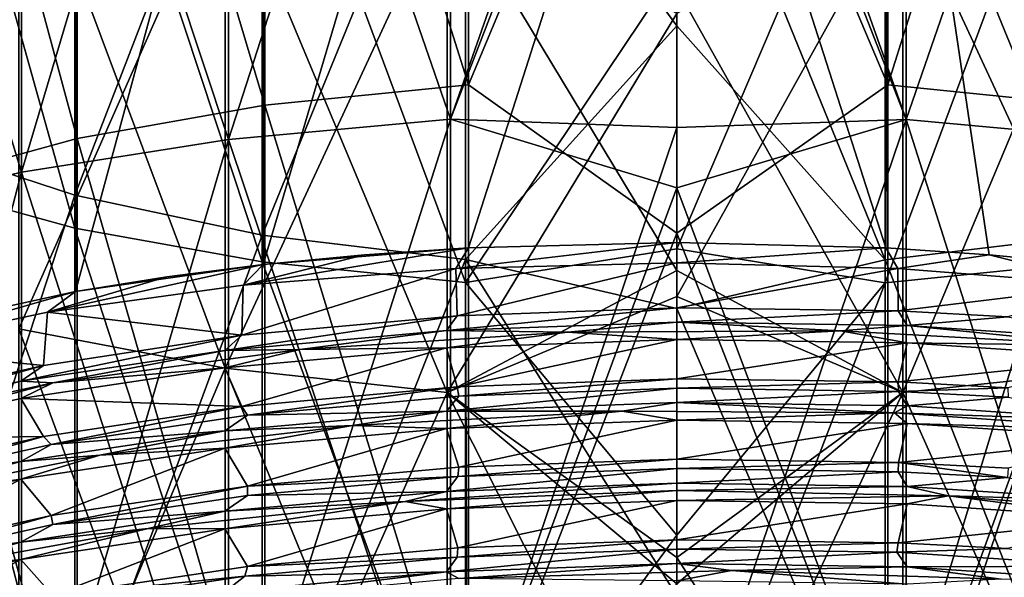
# Model space of a CAD drawing. Header units: millimetres. Extents: x -198 to 325, y 0 to 239.
# Tile 444 of 468: x 142 to 154, y 120 to 127. Entities that reach past the tile are written whole.
import ezdxf

# ---------------------------------------------------------------- set-up
doc = ezdxf.new("R2010")
doc.units = ezdxf.units.MM
doc.header["$LTSCALE"] = 65.185185
for name, color, linetype in [('658', 7, 'CONTINUOUS'), ('659', 7, 'CONTINUOUS'), ('660', 7, 'CONTINUOUS'), ('661', 7, 'CONTINUOUS'), ('679', 7, 'CONTINUOUS'), ('680', 7, 'CONTINUOUS'), ('681', 7, 'CONTINUOUS'), ('682', 7, 'CONTINUOUS'), ('694', 7, 'CONTINUOUS'), ('695', 7, 'CONTINUOUS'), ('696', 7, 'CONTINUOUS')]:
    doc.layers.add(name, color=color, linetype=linetype)

msp = doc.modelspace()

# ---------------------------------------------------------------- linework, layer by layer
at = {"layer": '658', "color": 7, "linetype": 'CONTINUOUS', "true_color": 0xe0f2ff}
for points in [[(152.536, 125.941, -5.554), (152.536, 134.006, -2.43), (150, 131.923, -3.567), (152.536, 125.941, -5.554)], [(152.536, 125.941, -5.554), (154.977, 133.711, -1.751), (152.536, 134.006, -2.43), (152.536, 125.941, -5.554)], [(154.977, 125.693, -4.856), (154.977, 133.711, -1.751), (152.536, 125.941, -5.554), (154.977, 125.693, -4.856)], [(152.536, 132.095, 235.227), (152.51, 123.983, 238.226), (150, 131.814, 235.611), (152.536, 132.095, 235.227)], [(152.536, 132.095, 235.227), (153.752, 123.9, 237.928), (152.51, 123.983, 238.226), (152.536, 132.095, 235.227)], [(154.977, 131.849, 234.528), (154.977, 123.783, 237.506), (152.536, 132.095, 235.227), (154.977, 131.849, 234.528)], [(154.977, 123.783, 237.506), (153.752, 123.9, 237.928), (152.536, 132.095, 235.227), (154.977, 123.783, 237.506)], [(150, 124.16, -6.424), (152.536, 125.941, -5.554), (150, 131.923, -3.567), (150, 124.16, -6.424)], [(150, 131.814, 235.611), (152.51, 123.983, 238.226), (150, 124.048, 238.462), (150, 131.814, 235.611)], [(154.944, 124.132, 20.291), (152.501, 130.103, 23.874), (154.944, 130.441, 23.222), (154.944, 124.132, 20.291)], [(152.501, 123.84, 20.964), (150, 129.991, 24.089), (152.501, 130.103, 23.874), (152.501, 123.84, 20.964)], [(152.501, 129.837, 208.26), (152.501, 123.565, 211.152), (154.944, 130.13, 208.935), (152.501, 129.837, 208.26)], [(154.944, 130.13, 208.935), (152.501, 123.565, 211.152), (154.944, 123.812, 211.845), (154.944, 130.13, 208.935)], [(152.501, 123.84, 20.964), (152.501, 130.103, 23.874), (154.944, 124.132, 20.291), (152.501, 123.84, 20.964)], [(150, 126.651, 22.475), (150, 129.991, 24.089), (152.501, 123.84, 20.964), (150, 126.651, 22.475)], [(150, 127.357, 209.197), (150, 123.972, 210.716), (152.501, 129.837, 208.26), (150, 127.357, 209.197)], [(152.501, 129.837, 208.26), (150, 123.972, 210.716), (152.501, 123.565, 211.152), (152.501, 129.837, 208.26)], [(150, 123.255, 20.981), (150, 126.651, 22.475), (152.501, 123.84, 20.964), (150, 123.255, 20.981)], [(152.536, 117.685, -8.129), (152.536, 125.941, -5.554), (150, 124.16, -6.424), (152.536, 117.685, -8.129)], [(152.536, 117.685, -8.129), (154.977, 125.693, -4.856), (152.536, 125.941, -5.554), (152.536, 117.685, -8.129)], [(154.977, 117.485, -7.416), (154.977, 125.693, -4.856), (152.536, 117.685, -8.129), (154.977, 117.485, -7.416)], [(150, 116.231, -8.779), (152.536, 117.685, -8.129), (150, 124.16, -6.424), (150, 116.231, -8.779)], [(154.944, 117.642, 17.788), (152.501, 123.84, 20.964), (154.944, 124.132, 20.291), (154.944, 117.642, 17.788)], [(150, 123.972, 210.716), (150, 120.534, 212.112), (152.501, 123.565, 211.152), (150, 123.972, 210.716)], [(152.501, 117.396, 18.48), (150, 123.255, 20.981), (152.501, 123.84, 20.964), (152.501, 117.396, 18.48)], [(152.501, 117.396, 18.48), (152.501, 123.84, 20.964), (154.944, 117.642, 17.788), (152.501, 117.396, 18.48)], [(152.501, 123.565, 211.152), (152.501, 117.114, 213.617), (154.944, 123.812, 211.845), (152.501, 123.565, 211.152)], [(152.501, 117.114, 213.617), (154.965, 117.315, 214.334), (154.944, 123.812, 211.845), (152.501, 117.114, 213.617)], [(150, 120.534, 212.112), (150, 117.049, 213.383), (152.501, 123.565, 211.152), (150, 120.534, 212.112)], [(152.501, 123.565, 211.152), (150, 117.049, 213.383), (152.501, 117.114, 213.617), (152.501, 123.565, 211.152)], [(150, 119.807, 19.611), (150, 123.255, 20.981), (152.501, 117.396, 18.48), (150, 119.807, 19.611)]]:
    msp.add_3dface(points, dxfattribs=at)
at = {"layer": '659', "color": 7, "linetype": 'CONTINUOUS', "true_color": 0xe0f2ff}
for points in [[(147.499, 125.944, -5.56), (147.499, 134.009, -2.437), (145.056, 133.716, -1.764), (147.499, 125.944, -5.56)], [(147.499, 125.944, -5.56), (150, 131.923, -3.567), (147.499, 134.009, -2.437), (147.499, 125.944, -5.56)], [(145.056, 125.698, -4.869), (145.056, 133.716, -1.764), (142.803, 133.239, -0.666), (145.056, 125.698, -4.869)], [(145.056, 125.698, -4.869), (147.499, 125.944, -5.56), (145.056, 133.716, -1.764), (145.056, 125.698, -4.869)], [(142.803, 125.296, -3.741), (142.803, 133.239, -0.666), (140.827, 132.595, 0.814), (142.803, 125.296, -3.741)], [(142.803, 125.296, -3.741), (145.056, 125.698, -4.869), (142.803, 133.239, -0.666), (142.803, 125.296, -3.741)], [(140.827, 124.756, -2.22), (142.803, 125.296, -3.741), (140.827, 132.595, 0.814), (140.827, 124.756, -2.22)], [(147.499, 132.098, 235.234), (147.499, 123.983, 238.227), (145.035, 123.784, 237.511), (147.499, 132.098, 235.234)], [(145.056, 131.853, 234.541), (147.499, 132.098, 235.234), (145.035, 123.784, 237.511), (145.056, 131.853, 234.541)], [(147.499, 132.098, 235.234), (150, 131.814, 235.611), (147.499, 123.983, 238.227), (147.499, 132.098, 235.234)], [(145.056, 131.853, 234.541), (145.035, 123.784, 237.511), (142.783, 123.462, 236.351), (145.056, 131.853, 234.541)], [(142.803, 131.454, 233.411), (145.056, 131.853, 234.541), (142.783, 123.462, 236.351), (142.803, 131.454, 233.411)], [(150, 124.16, -6.424), (150, 131.923, -3.567), (147.499, 125.944, -5.56), (150, 124.16, -6.424)], [(150, 131.814, 235.611), (150, 124.048, 238.462), (147.499, 123.983, 238.227), (150, 131.814, 235.611)], [(140.802, 125.262, 17.69), (140.802, 131.746, 20.704), (142.773, 131.001, 22.142), (140.802, 125.262, 17.69)], [(140.827, 130.916, 231.887), (142.803, 131.454, 233.411), (140.828, 123.033, 234.808), (140.827, 130.916, 231.887)], [(142.803, 131.454, 233.411), (142.783, 123.462, 236.351), (140.828, 123.033, 234.808), (142.803, 131.454, 233.411)], [(140.802, 131.262, 211.539), (140.802, 124.764, 214.521), (142.773, 124.22, 212.993), (140.802, 131.262, 211.539)], [(142.773, 130.616, 210.052), (140.802, 131.262, 211.539), (142.773, 124.22, 212.993), (142.773, 130.616, 210.052)], [(142.773, 124.617, 19.175), (140.802, 125.262, 17.69), (142.773, 131.001, 22.142), (142.773, 124.617, 19.175)], [(142.773, 124.617, 19.175), (142.773, 131.001, 22.142), (145.023, 130.447, 23.21), (142.773, 124.617, 19.175)], [(142.773, 130.616, 210.052), (142.773, 124.22, 212.993), (145.023, 123.816, 211.857), (142.773, 130.616, 210.052)], [(145.023, 130.135, 208.947), (142.773, 130.616, 210.052), (145.023, 123.816, 211.857), (145.023, 130.135, 208.947)], [(145.023, 124.138, 20.279), (142.773, 124.617, 19.175), (145.023, 130.447, 23.21), (145.023, 124.138, 20.279)], [(145.023, 124.138, 20.279), (145.023, 130.447, 23.21), (147.464, 130.106, 23.868), (145.023, 124.138, 20.279)], [(145.023, 130.135, 208.947), (145.023, 123.816, 211.857), (147.464, 123.568, 211.158), (145.023, 130.135, 208.947)], [(147.464, 129.84, 208.267), (145.023, 130.135, 208.947), (147.464, 123.568, 211.158), (147.464, 129.84, 208.267)], [(147.464, 123.843, 20.958), (145.023, 124.138, 20.279), (147.464, 130.106, 23.868), (147.464, 123.843, 20.958)], [(150, 129.991, 24.089), (150, 126.651, 22.475), (147.464, 130.106, 23.868), (150, 129.991, 24.089)], [(150, 126.651, 22.475), (147.464, 123.843, 20.958), (147.464, 130.106, 23.868), (150, 126.651, 22.475)], [(150, 127.357, 209.197), (147.464, 129.84, 208.267), (147.464, 123.568, 211.158), (150, 127.357, 209.197)], [(150, 123.972, 210.716), (150, 127.357, 209.197), (147.464, 123.568, 211.158), (150, 123.972, 210.716)], [(150, 126.651, 22.475), (150, 123.255, 20.981), (147.464, 123.843, 20.958), (150, 126.651, 22.475)], [(147.499, 117.687, -8.136), (147.499, 125.944, -5.56), (145.056, 125.698, -4.869), (147.499, 117.687, -8.136)], [(147.499, 117.687, -8.136), (150, 124.16, -6.424), (147.499, 125.944, -5.56), (147.499, 117.687, -8.136)], [(145.056, 117.489, -7.429), (145.056, 125.698, -4.869), (142.803, 125.296, -3.741), (145.056, 117.489, -7.429)], [(145.056, 117.489, -7.429), (147.499, 117.687, -8.136), (145.056, 125.698, -4.869), (145.056, 117.489, -7.429)], [(140.802, 118.592, 15.116), (140.802, 125.262, 17.69), (142.773, 124.617, 19.175), (140.802, 118.592, 15.116)], [(142.803, 117.166, -6.276), (142.803, 125.296, -3.741), (140.827, 124.756, -2.22), (142.803, 117.166, -6.276)], [(142.803, 117.166, -6.276), (145.056, 117.489, -7.429), (142.803, 125.296, -3.741), (142.803, 117.166, -6.276)], [(140.802, 124.764, 214.521), (140.802, 118.08, 217.061), (142.773, 117.642, 215.499), (140.802, 124.764, 214.521)], [(140.802, 124.764, 214.521), (142.773, 117.642, 215.499), (142.773, 124.22, 212.993), (140.802, 124.764, 214.521)], [(140.827, 116.73, -4.722), (142.803, 117.166, -6.276), (140.827, 124.756, -2.22), (140.827, 116.73, -4.722)], [(142.773, 118.049, 16.642), (140.802, 118.592, 15.116), (142.773, 124.617, 19.175), (142.773, 118.049, 16.642)], [(142.773, 118.049, 16.642), (142.773, 124.617, 19.175), (145.023, 124.138, 20.279), (142.773, 118.049, 16.642)], [(142.773, 124.22, 212.993), (142.773, 117.642, 215.499), (145.023, 117.317, 214.339), (142.773, 124.22, 212.993)], [(142.773, 124.22, 212.993), (145.023, 117.317, 214.339), (145.023, 123.816, 211.857), (142.773, 124.22, 212.993)], [(145.023, 117.647, 17.776), (142.773, 118.049, 16.642), (145.023, 124.138, 20.279), (145.023, 117.647, 17.776)], [(145.023, 117.647, 17.776), (145.023, 124.138, 20.279), (147.464, 123.843, 20.958), (145.023, 117.647, 17.776)], [(150, 116.231, -8.779), (150, 124.16, -6.424), (147.499, 117.687, -8.136), (150, 116.231, -8.779)], [(147.499, 123.983, 238.227), (146.249, 123.9, 237.928), (145.035, 123.784, 237.511), (147.499, 123.983, 238.227)], [(150, 120.534, 212.112), (150, 123.972, 210.716), (147.464, 123.568, 211.158), (150, 120.534, 212.112)], [(142.783, 123.462, 236.351), (145.035, 123.784, 237.511), (143.877, 123.638, 236.983), (142.783, 123.462, 236.351)], [(147.464, 117.399, 18.474), (145.023, 117.647, 17.776), (147.464, 123.843, 20.958), (147.464, 117.399, 18.474)], [(145.023, 123.816, 211.857), (145.023, 117.317, 214.339), (147.487, 117.115, 213.62), (145.023, 123.816, 211.857)], [(145.023, 123.816, 211.857), (147.487, 117.115, 213.62), (147.464, 123.568, 211.158), (145.023, 123.816, 211.857)], [(150, 123.255, 20.981), (150, 119.807, 19.611), (147.464, 123.843, 20.958), (150, 123.255, 20.981)], [(150, 119.807, 19.611), (147.464, 117.399, 18.474), (147.464, 123.843, 20.958), (150, 119.807, 19.611)], [(147.487, 117.115, 213.62), (150, 120.534, 212.112), (147.464, 123.568, 211.158), (147.487, 117.115, 213.62)], [(150, 117.049, 213.383), (150, 120.534, 212.112), (147.487, 117.115, 213.62), (150, 117.049, 213.383)]]:
    msp.add_3dface(points, dxfattribs=at)
at = {"layer": '660', "color": 7, "linetype": 'CONTINUOUS', "true_color": 0xe0f2ff}
for points in [[(147.285, 125.529, 239.813), (147.285, 133.537, 236.799), (144.618, 125.287, 239.102), (147.285, 125.529, 239.813)], [(144.618, 125.287, 239.102), (147.285, 133.537, 236.799), (144.618, 133.249, 236.105), (144.618, 125.287, 239.102)], [(147.285, 133.537, -4.799), (147.285, 125.529, -7.813), (144.618, 133.249, -4.105), (147.285, 133.537, -4.799)], [(147.285, 133.537, -4.799), (150, 132.573, -5.461), (147.285, 125.529, -7.813), (147.285, 133.537, -4.799)], [(147.285, 125.529, 239.813), (150, 133.279, 237.174), (147.285, 133.537, 236.799), (147.285, 125.529, 239.813)], [(144.618, 125.287, 239.102), (144.618, 133.249, 236.105), (142.134, 124.892, 237.938), (144.618, 125.287, 239.102)], [(142.134, 124.892, 237.938), (144.618, 133.249, 236.105), (142.134, 132.779, 234.97), (142.134, 124.892, 237.938)], [(144.618, 133.249, -4.105), (144.618, 125.287, -7.102), (142.134, 132.779, -2.97), (144.618, 133.249, -4.105)], [(144.618, 133.249, -4.105), (147.285, 125.529, -7.813), (144.618, 125.287, -7.102), (144.618, 133.249, -4.105)], [(150, 125.428, 240.109), (150, 133.279, 237.174), (147.285, 125.529, 239.813), (150, 125.428, 240.109)], [(142.134, 124.892, 237.938), (142.134, 132.779, 234.97), (139.919, 124.357, 236.362), (142.134, 124.892, 237.938)], [(139.919, 124.357, 236.362), (142.134, 132.779, 234.97), (139.919, 132.142, 233.432), (139.919, 124.357, 236.362)], [(142.134, 132.779, -2.97), (142.134, 124.892, -5.938), (139.919, 132.142, -1.432), (142.134, 132.779, -2.97)], [(142.134, 132.779, -2.97), (144.618, 125.287, -7.102), (142.134, 124.892, -5.938), (142.134, 132.779, -2.97)], [(150, 132.573, -5.461), (150, 124.705, -8.351), (147.285, 125.529, -7.813), (150, 132.573, -5.461)], [(139.919, 132.142, -1.432), (142.134, 124.892, -5.938), (139.919, 124.357, -4.362), (139.919, 132.142, -1.432)], [(142.099, 123.012, 211.39), (142.099, 129.166, 208.602), (144.579, 122.539, 210.249), (142.099, 123.012, 211.39)], [(144.579, 122.539, 210.249), (142.099, 129.166, 208.602), (144.579, 128.62, 207.494), (144.579, 122.539, 210.249)], [(142.099, 129.166, 23.398), (142.099, 123.012, 20.61), (144.579, 128.62, 24.506), (142.099, 129.166, 23.398)], [(144.579, 128.62, 24.506), (142.099, 123.012, 20.61), (144.579, 122.539, 21.751), (144.579, 128.62, 24.506)], [(144.579, 122.539, 210.249), (144.579, 128.62, 207.494), (147.244, 122.249, 209.548), (144.579, 122.539, 210.249)], [(147.244, 122.249, 209.548), (144.579, 128.62, 207.494), (147.244, 128.284, 206.813), (147.244, 122.249, 209.548)], [(144.579, 128.62, 24.506), (144.579, 122.539, 21.751), (147.244, 128.284, 25.187), (144.579, 128.62, 24.506)], [(147.244, 128.284, 25.187), (144.579, 122.539, 21.751), (147.244, 122.249, 22.452), (147.244, 128.284, 25.187)], [(147.244, 122.249, 209.548), (147.244, 128.284, 206.813), (150, 123.711, 208.65), (147.244, 122.249, 209.548)], [(150, 123.711, 208.65), (147.244, 128.284, 206.813), (150, 127.104, 207.103), (150, 123.711, 208.65)], [(147.244, 128.284, 25.187), (147.244, 122.249, 22.452), (150, 126.798, 24.752), (147.244, 128.284, 25.187)], [(150, 126.798, 24.752), (147.244, 122.249, 22.452), (150, 123.4, 23.215), (150, 126.798, 24.752)], [(147.285, 117.341, 242.297), (147.285, 125.529, 239.813), (144.618, 117.147, 241.571), (147.285, 117.341, 242.297)], [(144.618, 117.147, 241.571), (147.285, 125.529, 239.813), (144.618, 125.287, 239.102), (144.618, 117.147, 241.571)], [(147.285, 125.529, -7.813), (147.285, 117.341, -10.297), (144.618, 125.287, -7.102), (147.285, 125.529, -7.813)], [(147.285, 125.529, -7.813), (150, 124.705, -8.351), (147.285, 117.341, -10.297), (147.285, 125.529, -7.813)], [(147.285, 117.341, 242.297), (150, 125.428, 240.109), (147.285, 125.529, 239.813), (147.285, 117.341, 242.297)], [(150, 117.405, 242.536), (150, 125.428, 240.109), (147.285, 117.341, 242.297), (150, 117.405, 242.536)], [(144.618, 117.147, 241.571), (144.618, 125.287, 239.102), (142.134, 116.829, 240.384), (144.618, 117.147, 241.571)], [(142.134, 116.829, 240.384), (144.618, 125.287, 239.102), (142.134, 124.892, 237.938), (142.134, 116.829, 240.384)], [(144.618, 125.287, -7.102), (144.618, 117.147, -9.571), (142.134, 124.892, -5.938), (144.618, 125.287, -7.102)], [(144.618, 125.287, -7.102), (147.285, 117.341, -10.297), (144.618, 117.147, -9.571), (144.618, 125.287, -7.102)], [(142.134, 116.829, 240.384), (142.134, 124.892, 237.938), (139.919, 116.398, 238.776), (142.134, 116.829, 240.384)], [(139.919, 116.398, 238.776), (142.134, 124.892, 237.938), (139.919, 124.357, 236.362), (139.919, 116.398, 238.776)], [(142.134, 124.892, -5.938), (142.134, 116.829, -8.384), (139.919, 124.357, -4.362), (142.134, 124.892, -5.938)], [(142.134, 124.892, -5.938), (144.618, 117.147, -9.571), (142.134, 116.829, -8.384), (142.134, 124.892, -5.938)], [(150, 124.705, -8.351), (150, 116.669, -10.731), (147.285, 117.341, -10.297), (150, 124.705, -8.351)], [(139.919, 124.357, -4.362), (142.134, 116.829, -8.384), (139.919, 116.398, -6.776), (139.919, 124.357, -4.362)], [(150, 120.264, 210.071), (147.244, 122.249, 209.548), (150, 123.711, 208.65), (150, 120.264, 210.071)], [(150, 123.4, 23.215), (147.244, 122.249, 22.452), (150, 119.948, 21.806), (150, 123.4, 23.215)], [(142.099, 116.689, 213.77), (142.099, 123.012, 211.39), (144.579, 116.291, 212.6), (142.099, 116.689, 213.77)], [(144.579, 116.291, 212.6), (142.099, 123.012, 211.39), (144.579, 122.539, 210.249), (144.579, 116.291, 212.6)], [(142.099, 123.012, 20.61), (142.099, 116.689, 18.23), (144.579, 122.539, 21.751), (142.099, 123.012, 20.61)], [(144.579, 122.539, 21.751), (142.099, 116.689, 18.23), (144.579, 116.291, 19.4), (144.579, 122.539, 21.751)], [(144.579, 116.291, 212.6), (144.579, 122.539, 210.249), (147.244, 116.047, 211.882), (144.579, 116.291, 212.6)], [(147.244, 116.047, 211.882), (144.579, 122.539, 210.249), (147.244, 122.249, 209.548), (147.244, 116.047, 211.882)], [(144.579, 122.539, 21.751), (144.579, 116.291, 19.4), (147.244, 122.249, 22.452), (144.579, 122.539, 21.751)], [(147.244, 122.249, 22.452), (144.579, 116.291, 19.4), (147.244, 116.047, 20.118), (147.244, 122.249, 22.452)], [(147.244, 116.047, 211.882), (147.244, 122.249, 209.548), (150, 116.767, 211.364), (147.244, 116.047, 211.882)], [(150, 116.767, 211.364), (147.244, 122.249, 209.548), (150, 120.264, 210.071), (150, 116.767, 211.364)], [(147.244, 122.249, 22.452), (147.244, 116.047, 20.118), (150, 119.948, 21.806), (147.244, 122.249, 22.452)]]:
    msp.add_3dface(points, dxfattribs=at)
at = {"layer": '661', "color": 7, "linetype": 'CONTINUOUS', "true_color": 0xe0f2ff}
for points in [[(150, 132.573, -5.461), (152.756, 133.534, -4.792), (152.756, 125.526, -7.806), (150, 132.573, -5.461)], [(150, 133.279, 237.174), (152.756, 125.526, 239.806), (152.756, 133.534, 236.792), (150, 133.279, 237.174)], [(152.756, 125.526, 239.806), (155.421, 133.244, 236.091), (152.756, 133.534, 236.792), (152.756, 125.526, 239.806)], [(155.421, 133.244, -4.091), (155.421, 125.283, -7.088), (152.756, 133.534, -4.792), (155.421, 133.244, -4.091)], [(152.756, 133.534, -4.792), (155.421, 125.283, -7.088), (152.756, 125.526, -7.806), (152.756, 133.534, -4.792)], [(150, 133.279, 237.174), (150, 125.428, 240.109), (152.756, 125.526, 239.806), (150, 133.279, 237.174)], [(155.421, 125.283, 239.088), (155.421, 133.244, 236.091), (152.756, 125.526, 239.806), (155.421, 125.283, 239.088)], [(150, 124.705, -8.351), (150, 132.573, -5.461), (152.756, 125.526, -7.806), (150, 124.705, -8.351)], [(155.382, 122.533, 210.235), (152.715, 128.281, 206.806), (155.382, 128.613, 207.48), (155.382, 122.533, 210.235)], [(152.715, 128.281, 25.194), (152.715, 122.246, 22.459), (155.382, 128.613, 24.52), (152.715, 128.281, 25.194)], [(155.382, 128.613, 24.52), (152.715, 122.246, 22.459), (155.382, 122.533, 21.765), (155.382, 128.613, 24.52)], [(152.715, 122.246, 209.541), (150, 127.104, 207.103), (152.715, 128.281, 206.806), (152.715, 122.246, 209.541)], [(150, 126.798, 24.752), (150, 123.4, 23.215), (152.715, 128.281, 25.194), (150, 126.798, 24.752)], [(152.715, 128.281, 25.194), (150, 123.4, 23.215), (152.715, 122.246, 22.459), (152.715, 128.281, 25.194)], [(152.715, 122.246, 209.541), (152.715, 128.281, 206.806), (155.382, 122.533, 210.235), (152.715, 122.246, 209.541)], [(150, 123.711, 208.65), (150, 127.104, 207.103), (152.715, 122.246, 209.541), (150, 123.711, 208.65)], [(150, 124.705, -8.351), (152.756, 125.526, -7.806), (152.756, 117.339, -10.29), (150, 124.705, -8.351)], [(150, 125.428, 240.109), (150, 117.405, 242.536), (152.756, 125.526, 239.806), (150, 125.428, 240.109)], [(150, 117.405, 242.536), (152.756, 117.339, 242.29), (152.756, 125.526, 239.806), (150, 117.405, 242.536)], [(152.756, 117.339, 242.29), (155.421, 125.283, 239.088), (152.756, 125.526, 239.806), (152.756, 117.339, 242.29)], [(155.421, 125.283, -7.088), (155.421, 117.143, -9.557), (152.756, 125.526, -7.806), (155.421, 125.283, -7.088)], [(152.756, 125.526, -7.806), (155.421, 117.143, -9.557), (152.756, 117.339, -10.29), (152.756, 125.526, -7.806)], [(155.421, 117.143, 241.557), (155.421, 125.283, 239.088), (152.756, 117.339, 242.29), (155.421, 117.143, 241.557)], [(150, 116.669, -10.731), (150, 124.705, -8.351), (152.756, 117.339, -10.29), (150, 116.669, -10.731)], [(150, 120.264, 210.071), (150, 123.711, 208.65), (152.715, 122.246, 209.541), (150, 120.264, 210.071)], [(150, 123.4, 23.215), (150, 119.948, 21.806), (152.715, 122.246, 22.459), (150, 123.4, 23.215)], [(155.382, 116.286, 212.586), (152.715, 122.246, 209.541), (155.382, 122.533, 210.235), (155.382, 116.286, 212.586)], [(152.715, 122.246, 22.459), (152.715, 116.045, 20.125), (155.382, 122.533, 21.765), (152.715, 122.246, 22.459)], [(155.382, 122.533, 21.765), (152.715, 116.045, 20.125), (155.382, 116.286, 19.414), (155.382, 122.533, 21.765)], [(152.715, 116.045, 211.875), (150, 120.264, 210.071), (152.715, 122.246, 209.541), (152.715, 116.045, 211.875)], [(150, 119.948, 21.806), (150, 116.446, 20.525), (152.715, 122.246, 22.459), (150, 119.948, 21.806)], [(152.715, 122.246, 22.459), (150, 116.446, 20.525), (152.715, 116.045, 20.125), (152.715, 122.246, 22.459)], [(152.715, 116.045, 211.875), (152.715, 122.246, 209.541), (155.382, 116.286, 212.586), (152.715, 116.045, 211.875)], [(150, 116.767, 211.364), (150, 120.264, 210.071), (152.715, 116.045, 211.875), (150, 116.767, 211.364)]]:
    msp.add_3dface(points, dxfattribs=at)
at = {"layer": '679', "color": 7, "linetype": 'CONTINUOUS', "true_color": 0xe0f2ff}
for points in [[(150, 123.804, 239.372), (152.653, 123.737, 239.12), (150, 123.265, 239.517), (150, 123.804, 239.372)], [(150, 123.265, 239.517), (152.653, 123.737, 239.12), (152.659, 123.227, 239.255), (150, 123.265, 239.517)], [(152.653, 123.737, 239.12), (155.204, 123.536, 238.372), (152.659, 123.227, 239.255), (152.653, 123.737, 239.12)], [(152.659, 123.227, 239.255), (155.204, 123.536, 238.372), (153.974, 123.157, 238.931), (152.659, 123.227, 239.255)], [(150, 122.411, 239.746), (152.659, 122.374, 239.484), (150, 122.299, 239.776), (150, 122.411, 239.746)], [(150, 122.299, 239.776), (152.659, 122.374, 239.484), (152.664, 122.261, 239.513), (150, 122.299, 239.776)], [(152.659, 122.374, 239.484), (153.974, 122.303, 239.16), (152.664, 122.261, 239.513), (152.659, 122.374, 239.484)], [(152.664, 122.261, 239.513), (153.974, 122.303, 239.16), (153.981, 122.19, 239.188), (152.664, 122.261, 239.513)], [(150, 121.445, 240.004), (152.664, 121.407, 239.742), (150, 121.333, 240.035), (150, 121.445, 240.004)], [(150, 121.333, 240.035), (152.664, 121.407, 239.742), (152.659, 121.295, 239.773), (150, 121.333, 240.035)], [(152.659, 121.295, 239.773), (152.664, 121.407, 239.742), (153.97, 121.225, 239.45), (152.659, 121.295, 239.773)], [(152.664, 121.407, 239.742), (153.981, 121.337, 239.417), (153.97, 121.225, 239.45), (152.664, 121.407, 239.742)], [(150, 120.479, 240.263), (152.659, 120.442, 240.002), (150, 120.367, 240.293), (150, 120.479, 240.263)], [(150, 120.367, 240.293), (152.659, 120.442, 240.002), (152.644, 120.33, 240.035), (150, 120.367, 240.293)], [(152.659, 120.442, 240.002), (153.97, 120.372, 239.679), (152.644, 120.33, 240.035), (152.659, 120.442, 240.002)], [(152.644, 120.33, 240.035), (153.97, 120.372, 239.679), (155.202, 120.16, 239.278), (152.644, 120.33, 240.035)]]:
    msp.add_3dface(points, dxfattribs=at)
at = {"layer": '680', "color": 7, "linetype": 'CONTINUOUS', "true_color": 0xe0f2ff}
for points in [[(150, 124.048, 238.462), (152.51, 123.983, 238.226), (150, 123.804, 239.372), (150, 124.048, 238.462)], [(152.51, 123.983, 238.226), (152.653, 123.737, 239.12), (150, 123.804, 239.372), (152.51, 123.983, 238.226)], [(152.51, 123.983, 238.226), (153.752, 123.9, 237.928), (152.653, 123.737, 239.12), (152.51, 123.983, 238.226)], [(153.752, 123.9, 237.928), (155.204, 123.536, 238.372), (152.653, 123.737, 239.12), (153.752, 123.9, 237.928)], [(153.752, 123.9, 237.928), (154.977, 123.783, 237.506), (155.204, 123.536, 238.372), (153.752, 123.9, 237.928)]]:
    msp.add_3dface(points, dxfattribs=at)
at = {"layer": '681', "color": 7, "linetype": 'CONTINUOUS', "true_color": 0xe0f2ff}
for points in [[(147.347, 123.737, 239.12), (150, 123.804, 239.372), (147.362, 123.168, 239.275), (147.347, 123.737, 239.12)], [(150, 123.804, 239.372), (150, 123.265, 239.517), (147.362, 123.168, 239.275), (150, 123.804, 239.372)], [(144.796, 123.536, 238.372), (147.347, 123.737, 239.12), (144.777, 122.934, 238.526), (144.796, 123.536, 238.372)], [(144.777, 122.934, 238.526), (147.347, 123.737, 239.12), (147.362, 123.168, 239.275), (144.777, 122.934, 238.526)], [(142.444, 123.211, 237.158), (144.796, 123.536, 238.372), (144.777, 122.934, 238.526), (142.444, 123.211, 237.158)], [(140.383, 122.773, 235.525), (142.444, 123.211, 237.158), (142.398, 122.572, 237.297), (140.383, 122.773, 235.525)], [(142.398, 122.572, 237.297), (142.444, 123.211, 237.158), (144.777, 122.934, 238.526), (142.398, 122.572, 237.297)], [(140.349, 122.104, 235.669), (140.383, 122.773, 235.525), (142.398, 122.572, 237.297), (140.349, 122.104, 235.669)], [(147.362, 122.314, 239.504), (150, 122.411, 239.746), (147.385, 122.203, 239.539), (147.362, 122.314, 239.504)], [(150, 122.411, 239.746), (150, 122.299, 239.776), (147.385, 122.203, 239.539), (150, 122.411, 239.746)], [(144.777, 122.081, 238.754), (147.362, 122.314, 239.504), (144.847, 121.977, 238.812), (144.777, 122.081, 238.754)], [(144.847, 121.977, 238.812), (147.362, 122.314, 239.504), (147.385, 122.203, 239.539), (144.847, 121.977, 238.812)], [(142.398, 121.719, 237.526), (144.777, 122.081, 238.754), (142.489, 121.623, 237.615), (142.398, 121.719, 237.526)], [(142.489, 121.623, 237.615), (144.777, 122.081, 238.754), (144.847, 121.977, 238.812), (142.489, 121.623, 237.615)], [(140.349, 121.25, 235.897), (142.398, 121.719, 237.526), (140.434, 121.161, 236.009), (140.349, 121.25, 235.897)], [(140.434, 121.161, 236.009), (142.398, 121.719, 237.526), (142.489, 121.623, 237.615), (140.434, 121.161, 236.009)], [(150, 121.445, 240.004), (150, 121.333, 240.035), (147.372, 121.237, 239.795), (150, 121.445, 240.004)], [(147.385, 121.35, 239.767), (150, 121.445, 240.004), (147.372, 121.237, 239.795), (147.385, 121.35, 239.767)], [(144.847, 121.123, 239.041), (147.385, 121.35, 239.767), (147.372, 121.237, 239.795), (144.847, 121.123, 239.041)], [(144.847, 121.011, 239.071), (144.847, 121.123, 239.041), (147.372, 121.237, 239.795), (144.847, 121.011, 239.071)], [(142.489, 120.77, 237.843), (144.847, 121.123, 239.041), (142.508, 120.661, 237.886), (142.489, 120.77, 237.843)], [(142.508, 120.661, 237.886), (144.847, 121.123, 239.041), (144.847, 121.011, 239.071), (142.508, 120.661, 237.886)], [(140.434, 120.307, 236.237), (142.489, 120.77, 237.843), (140.456, 120.201, 236.288), (140.434, 120.307, 236.237)], [(140.456, 120.201, 236.288), (142.489, 120.77, 237.843), (142.508, 120.661, 237.886), (140.456, 120.201, 236.288)], [(150, 120.479, 240.263), (150, 120.367, 240.293), (147.363, 120.27, 240.052), (150, 120.479, 240.263)], [(150, 120.479, 240.263), (147.363, 120.27, 240.052), (147.372, 120.383, 240.024), (150, 120.479, 240.263)], [(147.372, 120.383, 240.024), (147.363, 120.27, 240.052), (144.847, 120.157, 239.3), (147.372, 120.383, 240.024)], [(147.363, 120.27, 240.052), (144.813, 120.041, 239.317), (144.847, 120.157, 239.3), (147.363, 120.27, 240.052)], [(144.847, 120.157, 239.3), (144.813, 120.041, 239.317), (142.508, 119.808, 238.114), (144.847, 120.157, 239.3)], [(144.813, 120.041, 239.317), (142.486, 119.691, 238.13), (142.508, 119.808, 238.114), (144.813, 120.041, 239.317)]]:
    msp.add_3dface(points, dxfattribs=at)
at = {"layer": '682', "color": 7, "linetype": 'CONTINUOUS', "true_color": 0xe0f2ff}
for points in [[(147.499, 123.983, 238.227), (150, 124.048, 238.462), (147.347, 123.737, 239.12), (147.499, 123.983, 238.227)], [(150, 124.048, 238.462), (150, 123.804, 239.372), (147.347, 123.737, 239.12), (150, 124.048, 238.462)], [(146.249, 123.9, 237.928), (147.499, 123.983, 238.227), (144.796, 123.536, 238.372), (146.249, 123.9, 237.928)], [(147.499, 123.983, 238.227), (147.347, 123.737, 239.12), (144.796, 123.536, 238.372), (147.499, 123.983, 238.227)], [(145.035, 123.784, 237.511), (146.249, 123.9, 237.928), (144.796, 123.536, 238.372), (145.035, 123.784, 237.511)], [(145.035, 123.784, 237.511), (144.796, 123.536, 238.372), (142.444, 123.211, 237.158), (145.035, 123.784, 237.511)], [(143.877, 123.638, 236.983), (145.035, 123.784, 237.511), (142.444, 123.211, 237.158), (143.877, 123.638, 236.983)], [(142.783, 123.462, 236.351), (143.877, 123.638, 236.983), (142.444, 123.211, 237.158), (142.783, 123.462, 236.351)], [(142.783, 123.462, 236.351), (142.444, 123.211, 237.158), (140.383, 122.773, 235.525), (142.783, 123.462, 236.351)], [(140.828, 123.033, 234.808), (142.783, 123.462, 236.351), (140.383, 122.773, 235.525), (140.828, 123.033, 234.808)]]:
    msp.add_3dface(points, dxfattribs=at)
at = {"layer": '694', "color": 7, "linetype": 'CONTINUOUS', "true_color": 0xe0f2ff}
for points in [[(147.362, 123.168, 239.275), (150, 123.265, 239.517), (147.234, 122.991, 239.906), (147.362, 123.168, 239.275)], [(147.234, 122.991, 239.906), (150, 123.265, 239.517), (150, 123.092, 240.161), (147.234, 122.991, 239.906)], [(150, 123.265, 239.517), (152.659, 123.227, 239.255), (150, 123.092, 240.161), (150, 123.265, 239.517)], [(150, 123.092, 240.161), (152.659, 123.227, 239.255), (152.766, 123.052, 239.89), (150, 123.092, 240.161)], [(152.659, 123.227, 239.255), (153.974, 123.157, 238.931), (152.766, 123.052, 239.89), (152.659, 123.227, 239.255)], [(144.777, 122.934, 238.526), (147.362, 123.168, 239.275), (144.574, 122.752, 239.135), (144.777, 122.934, 238.526)], [(144.574, 122.752, 239.135), (147.362, 123.168, 239.275), (147.234, 122.991, 239.906), (144.574, 122.752, 239.135)], [(152.766, 123.052, 239.89), (153.974, 123.157, 238.931), (155.426, 122.873, 239.103), (152.766, 123.052, 239.89)], [(142.398, 122.572, 237.297), (144.777, 122.934, 238.526), (142.123, 122.383, 237.877), (142.398, 122.572, 237.297)], [(142.123, 122.383, 237.877), (144.777, 122.934, 238.526), (144.574, 122.752, 239.135), (142.123, 122.383, 237.877)], [(140.349, 122.104, 235.669), (142.398, 122.572, 237.297), (139.975, 121.897, 236.182), (140.349, 122.104, 235.669)], [(139.975, 121.897, 236.182), (142.398, 122.572, 237.297), (142.123, 122.383, 237.877), (139.975, 121.897, 236.182)], [(147.385, 122.203, 239.539), (150, 122.299, 239.776), (147.234, 122.025, 240.165), (147.385, 122.203, 239.539)], [(147.234, 122.025, 240.165), (150, 122.299, 239.776), (150, 122.126, 240.42), (147.234, 122.025, 240.165)], [(150, 122.299, 239.776), (152.664, 122.261, 239.513), (150, 122.126, 240.42), (150, 122.299, 239.776)], [(150, 122.126, 240.42), (152.664, 122.261, 239.513), (152.766, 122.086, 240.149), (150, 122.126, 240.42)], [(152.664, 122.261, 239.513), (153.981, 122.19, 239.188), (152.766, 122.086, 240.149), (152.664, 122.261, 239.513)], [(144.847, 121.977, 238.812), (147.385, 122.203, 239.539), (147.234, 122.025, 240.165), (144.847, 121.977, 238.812)], [(152.766, 122.086, 240.149), (153.981, 122.19, 239.188), (155.426, 121.907, 239.361), (152.766, 122.086, 240.149)], [(144.574, 121.786, 239.394), (144.847, 121.977, 238.812), (147.234, 122.025, 240.165), (144.574, 121.786, 239.394)], [(142.489, 121.623, 237.615), (144.847, 121.977, 238.812), (144.574, 121.786, 239.394), (142.489, 121.623, 237.615)], [(142.123, 121.417, 238.136), (142.489, 121.623, 237.615), (144.574, 121.786, 239.394), (142.123, 121.417, 238.136)], [(140.434, 121.161, 236.009), (142.489, 121.623, 237.615), (142.123, 121.417, 238.136), (140.434, 121.161, 236.009)], [(139.975, 120.931, 236.441), (140.434, 121.161, 236.009), (142.123, 121.417, 238.136), (139.975, 120.931, 236.441)], [(147.372, 121.237, 239.795), (150, 121.333, 240.035), (147.234, 121.06, 240.424), (147.372, 121.237, 239.795)], [(147.234, 121.06, 240.424), (150, 121.333, 240.035), (150, 121.16, 240.679), (147.234, 121.06, 240.424)], [(150, 121.333, 240.035), (152.659, 121.295, 239.773), (150, 121.16, 240.679), (150, 121.333, 240.035)], [(150, 121.16, 240.679), (152.659, 121.295, 239.773), (152.766, 121.12, 240.408), (150, 121.16, 240.679)], [(152.659, 121.295, 239.773), (153.97, 121.225, 239.45), (152.766, 121.12, 240.408), (152.659, 121.295, 239.773)], [(144.847, 121.011, 239.071), (147.372, 121.237, 239.795), (147.234, 121.06, 240.424), (144.847, 121.011, 239.071)], [(152.766, 121.12, 240.408), (153.97, 121.225, 239.45), (155.426, 120.941, 239.62), (152.766, 121.12, 240.408)], [(144.574, 120.821, 239.653), (144.847, 121.011, 239.071), (147.234, 121.06, 240.424), (144.574, 120.821, 239.653)], [(142.508, 120.661, 237.886), (144.847, 121.011, 239.071), (144.574, 120.821, 239.653), (142.508, 120.661, 237.886)], [(142.123, 120.451, 238.395), (142.508, 120.661, 237.886), (144.574, 120.821, 239.653), (142.123, 120.451, 238.395)], [(140.456, 120.201, 236.288), (142.508, 120.661, 237.886), (142.123, 120.451, 238.395), (140.456, 120.201, 236.288)], [(139.975, 119.965, 236.7), (140.456, 120.201, 236.288), (142.123, 120.451, 238.395), (139.975, 119.965, 236.7)], [(147.363, 120.27, 240.052), (150, 120.367, 240.293), (147.234, 120.094, 240.683), (147.363, 120.27, 240.052)], [(147.234, 120.094, 240.683), (150, 120.367, 240.293), (150, 120.194, 240.938), (147.234, 120.094, 240.683)], [(150, 120.367, 240.293), (152.644, 120.33, 240.035), (150, 120.194, 240.938), (150, 120.367, 240.293)], [(144.813, 120.041, 239.317), (147.363, 120.27, 240.052), (147.234, 120.094, 240.683), (144.813, 120.041, 239.317)], [(150, 120.194, 240.938), (152.644, 120.33, 240.035), (152.766, 120.154, 240.666), (150, 120.194, 240.938)], [(152.644, 120.33, 240.035), (155.202, 120.16, 239.278), (152.766, 120.154, 240.666), (152.644, 120.33, 240.035)], [(152.766, 120.154, 240.666), (155.202, 120.16, 239.278), (155.426, 119.975, 239.879), (152.766, 120.154, 240.666)], [(142.486, 119.691, 238.13), (144.813, 120.041, 239.317), (144.574, 119.855, 239.911), (142.486, 119.691, 238.13)], [(144.574, 119.855, 239.911), (144.813, 120.041, 239.317), (147.234, 120.094, 240.683), (144.574, 119.855, 239.911)]]:
    msp.add_3dface(points, dxfattribs=at)
at = {"layer": '695', "color": 7, "linetype": 'CONTINUOUS', "true_color": 0xe0f2ff}
for points in [[(147.234, 122.991, 239.906), (150, 123.092, 240.161), (148.687, 122.972, 240.189), (147.234, 122.991, 239.906)], [(148.687, 122.972, 240.189), (150, 123.092, 240.161), (151.967, 122.988, 240.106), (148.687, 122.972, 240.189)], [(150, 123.092, 240.161), (152.766, 123.052, 239.89), (151.967, 122.988, 240.106), (150, 123.092, 240.161)], [(144.574, 122.752, 239.135), (147.234, 122.991, 239.906), (145.476, 122.762, 239.544), (144.574, 122.752, 239.135)], [(145.476, 122.762, 239.544), (147.234, 122.991, 239.906), (148.687, 122.972, 240.189), (145.476, 122.762, 239.544)], [(145.476, 122.762, 239.544), (148.687, 122.972, 240.189), (147.234, 122.782, 239.962), (145.476, 122.762, 239.544)], [(147.234, 122.782, 239.962), (148.687, 122.972, 240.189), (150, 122.883, 240.217), (147.234, 122.782, 239.962)], [(148.687, 122.972, 240.189), (151.967, 122.988, 240.106), (150, 122.883, 240.217), (148.687, 122.972, 240.189)], [(150, 122.883, 240.217), (151.967, 122.988, 240.106), (152.766, 122.843, 239.946), (150, 122.883, 240.217)], [(151.967, 122.988, 240.106), (152.766, 123.052, 239.89), (155.142, 122.81, 239.3), (151.967, 122.988, 240.106)], [(151.967, 122.988, 240.106), (155.142, 122.81, 239.3), (152.766, 122.843, 239.946), (151.967, 122.988, 240.106)], [(152.766, 123.052, 239.89), (155.426, 122.873, 239.103), (155.142, 122.81, 239.3), (152.766, 123.052, 239.89)], [(152.766, 122.843, 239.946), (155.142, 122.81, 239.3), (155.426, 122.664, 239.159), (152.766, 122.843, 239.946)], [(142.123, 122.383, 237.877), (144.574, 122.752, 239.135), (142.507, 122.365, 238.207), (142.123, 122.383, 237.877)], [(142.507, 122.365, 238.207), (144.574, 122.752, 239.135), (145.476, 122.762, 239.544), (142.507, 122.365, 238.207)], [(142.507, 122.365, 238.207), (145.476, 122.762, 239.544), (144.574, 122.543, 239.191), (142.507, 122.365, 238.207)], [(144.574, 122.543, 239.191), (145.476, 122.762, 239.544), (147.234, 122.782, 239.962), (144.574, 122.543, 239.191)], [(142.123, 122.174, 237.934), (142.507, 122.365, 238.207), (144.574, 122.543, 239.191), (142.123, 122.174, 237.934)], [(139.975, 121.897, 236.182), (142.123, 122.383, 237.877), (139.935, 121.802, 236.249), (139.975, 121.897, 236.182)], [(139.935, 121.802, 236.249), (142.123, 122.383, 237.877), (142.507, 122.365, 238.207), (139.935, 121.802, 236.249)], [(139.935, 121.802, 236.249), (142.507, 122.365, 238.207), (139.975, 121.687, 236.239), (139.935, 121.802, 236.249)], [(139.975, 121.687, 236.239), (142.507, 122.365, 238.207), (142.123, 122.174, 237.934), (139.975, 121.687, 236.239)], [(147.234, 122.025, 240.165), (150, 122.126, 240.42), (149.343, 122.025, 240.49), (147.234, 122.025, 240.165)], [(149.343, 122.025, 240.49), (150, 122.126, 240.42), (152.616, 122.002, 240.261), (149.343, 122.025, 240.49)], [(150, 122.126, 240.42), (152.766, 122.086, 240.149), (152.616, 122.002, 240.261), (150, 122.126, 240.42)], [(144.574, 121.786, 239.394), (147.234, 122.025, 240.165), (146.105, 121.853, 239.989), (144.574, 121.786, 239.394)], [(146.105, 121.853, 239.989), (147.234, 122.025, 240.165), (149.343, 122.025, 240.49), (146.105, 121.853, 239.989)], [(146.105, 121.853, 239.989), (149.343, 122.025, 240.49), (147.234, 121.816, 240.221), (146.105, 121.853, 239.989)], [(147.234, 121.816, 240.221), (149.343, 122.025, 240.49), (150, 121.917, 240.476), (147.234, 121.816, 240.221)], [(149.343, 122.025, 240.49), (152.616, 122.002, 240.261), (150, 121.917, 240.476), (149.343, 122.025, 240.49)], [(150, 121.917, 240.476), (152.616, 122.002, 240.261), (152.766, 121.877, 240.205), (150, 121.917, 240.476)], [(152.766, 122.086, 240.149), (155.426, 121.907, 239.361), (152.616, 122.002, 240.261), (152.766, 122.086, 240.149)], [(152.616, 122.002, 240.261), (155.426, 121.907, 239.361), (155.75, 121.786, 239.314), (152.616, 122.002, 240.261)], [(152.616, 122.002, 240.261), (155.75, 121.786, 239.314), (152.766, 121.877, 240.205), (152.616, 122.002, 240.261)], [(142.123, 121.417, 238.136), (144.574, 121.786, 239.394), (143.074, 121.493, 238.786), (142.123, 121.417, 238.136)], [(143.074, 121.493, 238.786), (144.574, 121.786, 239.394), (146.105, 121.853, 239.989), (143.074, 121.493, 238.786)], [(143.074, 121.493, 238.786), (146.105, 121.853, 239.989), (144.574, 121.577, 239.45), (143.074, 121.493, 238.786)], [(144.574, 121.577, 239.45), (146.105, 121.853, 239.989), (147.234, 121.816, 240.221), (144.574, 121.577, 239.45)], [(152.766, 121.877, 240.205), (155.75, 121.786, 239.314), (155.426, 121.698, 239.417), (152.766, 121.877, 240.205)], [(142.123, 121.208, 238.192), (143.074, 121.493, 238.786), (144.574, 121.577, 239.45), (142.123, 121.208, 238.192)], [(139.975, 120.931, 236.441), (142.123, 121.417, 238.136), (140.41, 120.961, 236.945), (139.975, 120.931, 236.441)], [(140.41, 120.961, 236.945), (142.123, 121.417, 238.136), (143.074, 121.493, 238.786), (140.41, 120.961, 236.945)], [(140.41, 120.961, 236.945), (143.074, 121.493, 238.786), (142.123, 121.208, 238.192), (140.41, 120.961, 236.945)], [(139.975, 120.722, 236.497), (140.41, 120.961, 236.945), (142.123, 121.208, 238.192), (139.975, 120.722, 236.497)], [(144.574, 120.821, 239.653), (147.234, 121.06, 240.424), (146.741, 120.937, 240.406), (144.574, 120.821, 239.653)], [(147.234, 121.06, 240.424), (150, 121.16, 240.679), (146.741, 120.937, 240.406), (147.234, 121.06, 240.424)], [(146.741, 120.937, 240.406), (150, 121.16, 240.679), (150, 121.07, 240.762), (146.741, 120.937, 240.406)], [(146.741, 120.937, 240.406), (150, 121.07, 240.762), (147.234, 120.85, 240.48), (146.741, 120.937, 240.406)], [(147.234, 120.85, 240.48), (150, 121.07, 240.762), (150, 120.951, 240.735), (147.234, 120.85, 240.48)], [(150, 121.16, 240.679), (152.766, 121.12, 240.408), (150, 121.07, 240.762), (150, 121.16, 240.679)], [(150, 121.07, 240.762), (152.766, 121.12, 240.408), (153.259, 121.008, 240.387), (150, 121.07, 240.762)], [(150, 121.07, 240.762), (153.259, 121.008, 240.387), (150, 120.951, 240.735), (150, 121.07, 240.762)], [(152.766, 121.12, 240.408), (155.426, 120.941, 239.62), (153.259, 121.008, 240.387), (152.766, 121.12, 240.408)], [(143.655, 120.613, 239.339), (144.574, 120.821, 239.653), (146.741, 120.937, 240.406), (143.655, 120.613, 239.339)], [(143.655, 120.613, 239.339), (146.741, 120.937, 240.406), (144.574, 120.611, 239.709), (143.655, 120.613, 239.339)], [(144.574, 120.611, 239.709), (146.741, 120.937, 240.406), (147.234, 120.85, 240.48), (144.574, 120.611, 239.709)], [(150, 120.951, 240.735), (153.259, 121.008, 240.387), (152.766, 120.911, 240.464), (150, 120.951, 240.735)], [(152.766, 120.911, 240.464), (153.259, 121.008, 240.387), (155.426, 120.732, 239.676), (152.766, 120.911, 240.464)], [(153.259, 121.008, 240.387), (155.426, 120.941, 239.62), (156.345, 120.755, 239.301), (153.259, 121.008, 240.387)], [(153.259, 121.008, 240.387), (156.345, 120.755, 239.301), (155.426, 120.732, 239.676), (153.259, 121.008, 240.387)], [(142.123, 120.451, 238.395), (144.574, 120.821, 239.653), (143.655, 120.613, 239.339), (142.123, 120.451, 238.395)], [(140.906, 120.114, 237.619), (142.123, 120.451, 238.395), (143.655, 120.613, 239.339), (140.906, 120.114, 237.619)], [(140.906, 120.114, 237.619), (143.655, 120.613, 239.339), (142.123, 120.242, 238.451), (140.906, 120.114, 237.619)], [(142.123, 120.242, 238.451), (143.655, 120.613, 239.339), (144.574, 120.611, 239.709), (142.123, 120.242, 238.451)], [(139.975, 119.965, 236.7), (142.123, 120.451, 238.395), (140.906, 120.114, 237.619), (139.975, 119.965, 236.7)], [(139.975, 119.756, 236.756), (140.906, 120.114, 237.619), (142.123, 120.242, 238.451), (139.975, 119.756, 236.756)], [(147.234, 120.094, 240.683), (150, 120.194, 240.938), (147.384, 120.013, 240.794), (147.234, 120.094, 240.683)], [(147.384, 120.013, 240.794), (150, 120.194, 240.938), (150.657, 120.108, 241.004), (147.384, 120.013, 240.794)], [(150, 120.194, 240.938), (152.766, 120.154, 240.666), (150.657, 120.108, 241.004), (150, 120.194, 240.938)], [(150.657, 120.108, 241.004), (152.766, 120.154, 240.666), (153.895, 120.006, 240.484), (150.657, 120.108, 241.004)], [(152.766, 120.154, 240.666), (155.426, 119.975, 239.879), (153.895, 120.006, 240.484), (152.766, 120.154, 240.666)], [(144.574, 119.855, 239.911), (147.234, 120.094, 240.683), (144.25, 119.727, 239.866), (144.574, 119.855, 239.911)], [(144.25, 119.727, 239.866), (147.234, 120.094, 240.683), (147.384, 120.013, 240.794), (144.25, 119.727, 239.866)], [(147.384, 120.013, 240.794), (150.657, 120.108, 241.004), (150, 119.985, 240.994), (147.384, 120.013, 240.794)], [(150, 119.985, 240.994), (150.657, 120.108, 241.004), (152.766, 119.945, 240.722), (150, 119.985, 240.994)], [(150.657, 120.108, 241.004), (153.895, 120.006, 240.484), (152.766, 119.945, 240.722), (150.657, 120.108, 241.004)]]:
    msp.add_3dface(points, dxfattribs=at)
at = {"layer": '696', "color": 7, "linetype": 'CONTINUOUS', "true_color": 0xe0f2ff}
for points in [[(147.362, 122.314, 239.504), (147.234, 122.782, 239.962), (150, 122.883, 240.217), (147.362, 122.314, 239.504)], [(150, 122.411, 239.746), (147.362, 122.314, 239.504), (150, 122.883, 240.217), (150, 122.411, 239.746)], [(150, 122.411, 239.746), (150, 122.883, 240.217), (152.766, 122.843, 239.946), (150, 122.411, 239.746)], [(152.659, 122.374, 239.484), (150, 122.411, 239.746), (152.766, 122.843, 239.946), (152.659, 122.374, 239.484)], [(152.659, 122.374, 239.484), (152.766, 122.843, 239.946), (155.426, 122.664, 239.159), (152.659, 122.374, 239.484)], [(144.777, 122.081, 238.754), (144.574, 122.543, 239.191), (147.234, 122.782, 239.962), (144.777, 122.081, 238.754)], [(147.362, 122.314, 239.504), (144.777, 122.081, 238.754), (147.234, 122.782, 239.962), (147.362, 122.314, 239.504)], [(153.974, 122.303, 239.16), (152.659, 122.374, 239.484), (155.426, 122.664, 239.159), (153.974, 122.303, 239.16)], [(144.777, 122.081, 238.754), (142.123, 122.174, 237.934), (144.574, 122.543, 239.191), (144.777, 122.081, 238.754)], [(142.398, 121.719, 237.526), (139.975, 121.687, 236.239), (142.123, 122.174, 237.934), (142.398, 121.719, 237.526)], [(144.777, 122.081, 238.754), (142.398, 121.719, 237.526), (142.123, 122.174, 237.934), (144.777, 122.081, 238.754)], [(147.385, 121.35, 239.767), (147.234, 121.816, 240.221), (150, 121.917, 240.476), (147.385, 121.35, 239.767)], [(150, 121.445, 240.004), (147.385, 121.35, 239.767), (150, 121.917, 240.476), (150, 121.445, 240.004)], [(150, 121.445, 240.004), (150, 121.917, 240.476), (152.766, 121.877, 240.205), (150, 121.445, 240.004)], [(144.847, 121.123, 239.041), (144.574, 121.577, 239.45), (147.234, 121.816, 240.221), (144.847, 121.123, 239.041)], [(147.385, 121.35, 239.767), (144.847, 121.123, 239.041), (147.234, 121.816, 240.221), (147.385, 121.35, 239.767)], [(152.664, 121.407, 239.742), (150, 121.445, 240.004), (152.766, 121.877, 240.205), (152.664, 121.407, 239.742)], [(152.664, 121.407, 239.742), (152.766, 121.877, 240.205), (155.426, 121.698, 239.417), (152.664, 121.407, 239.742)], [(142.398, 121.719, 237.526), (140.349, 121.25, 235.897), (139.975, 121.687, 236.239), (142.398, 121.719, 237.526)], [(153.981, 121.337, 239.417), (152.664, 121.407, 239.742), (155.426, 121.698, 239.417), (153.981, 121.337, 239.417)], [(142.489, 120.77, 237.843), (142.123, 121.208, 238.192), (144.574, 121.577, 239.45), (142.489, 120.77, 237.843)], [(144.847, 121.123, 239.041), (142.489, 120.77, 237.843), (144.574, 121.577, 239.45), (144.847, 121.123, 239.041)], [(140.434, 120.307, 236.237), (139.975, 120.722, 236.497), (142.123, 121.208, 238.192), (140.434, 120.307, 236.237)], [(142.489, 120.77, 237.843), (140.434, 120.307, 236.237), (142.123, 121.208, 238.192), (142.489, 120.77, 237.843)], [(147.372, 120.383, 240.024), (147.234, 120.85, 240.48), (150, 120.951, 240.735), (147.372, 120.383, 240.024)], [(150, 120.479, 240.263), (147.372, 120.383, 240.024), (150, 120.951, 240.735), (150, 120.479, 240.263)], [(150, 120.479, 240.263), (150, 120.951, 240.735), (152.766, 120.911, 240.464), (150, 120.479, 240.263)], [(144.847, 120.157, 239.3), (144.574, 120.611, 239.709), (147.234, 120.85, 240.48), (144.847, 120.157, 239.3)], [(147.372, 120.383, 240.024), (144.847, 120.157, 239.3), (147.234, 120.85, 240.48), (147.372, 120.383, 240.024)], [(152.659, 120.442, 240.002), (150, 120.479, 240.263), (152.766, 120.911, 240.464), (152.659, 120.442, 240.002)], [(152.659, 120.442, 240.002), (152.766, 120.911, 240.464), (155.426, 120.732, 239.676), (152.659, 120.442, 240.002)], [(153.97, 120.372, 239.679), (152.659, 120.442, 240.002), (155.426, 120.732, 239.676), (153.97, 120.372, 239.679)], [(142.508, 119.808, 238.114), (142.123, 120.242, 238.451), (144.574, 120.611, 239.709), (142.508, 119.808, 238.114)], [(144.847, 120.157, 239.3), (142.508, 119.808, 238.114), (144.574, 120.611, 239.709), (144.847, 120.157, 239.3)], [(140.456, 119.348, 236.517), (139.975, 119.756, 236.756), (142.123, 120.242, 238.451), (140.456, 119.348, 236.517)], [(142.508, 119.808, 238.114), (140.456, 119.348, 236.517), (142.123, 120.242, 238.451), (142.508, 119.808, 238.114)]]:
    msp.add_3dface(points, dxfattribs=at)

doc.saveas('drawing.dxf')
